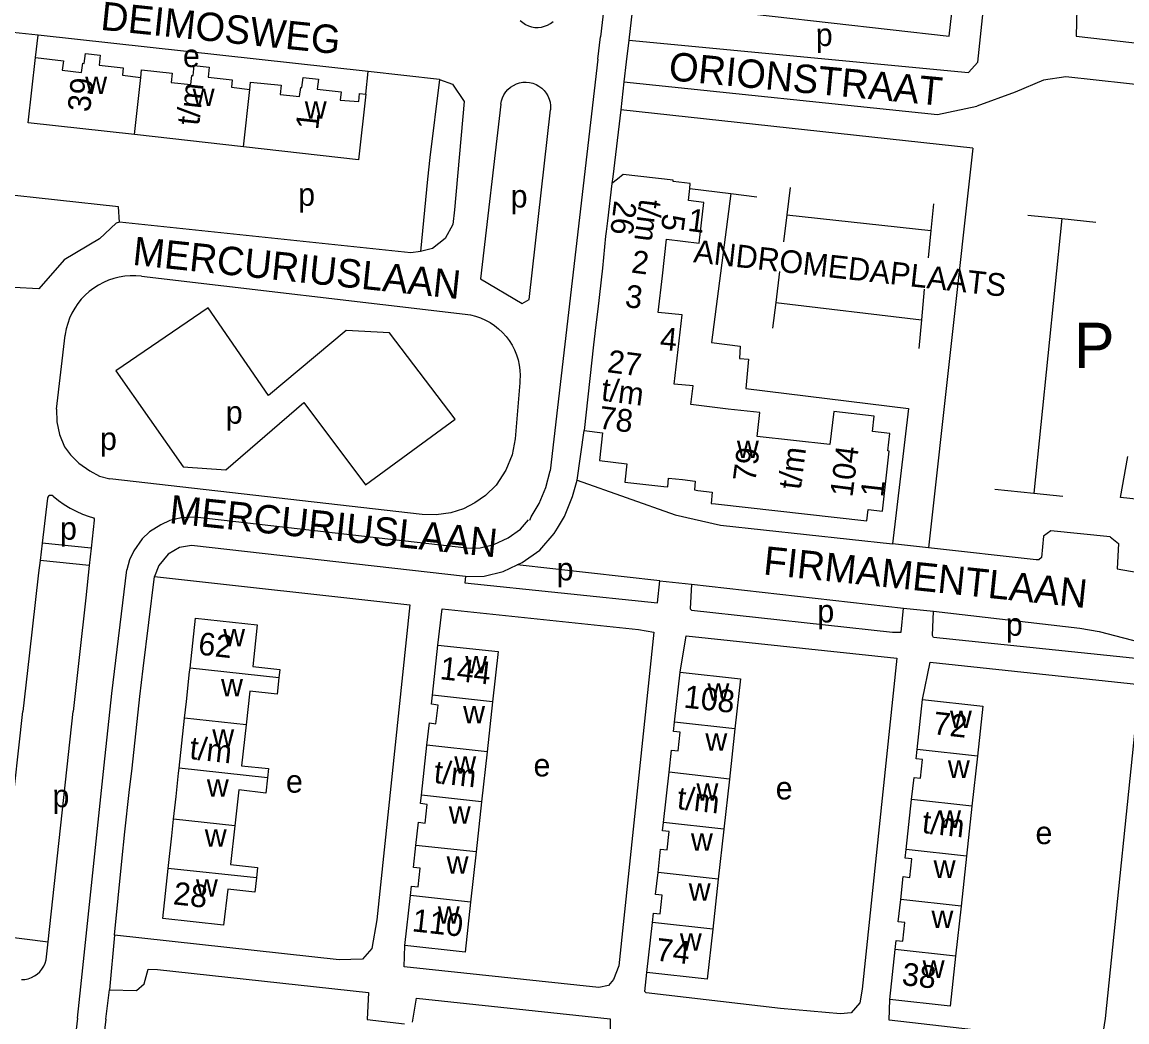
# Model space of a CAD drawing. Extents: x 161936 to 163647, y 386450 to 388633.
# Drawn here: x 162198.4 to 162393, y 386665.3 to 386841.4 of the extents above; entities that cross this region are included whole.
import ezdxf

# ---------------------------------------------------------------- set-up
doc = ezdxf.new("R2010")
doc.units = 0
for name, color, linetype in [('BLT_Basislijn', 7, 'Continuous'), ('BLT_Bebouwing', 7, 'Continuous'), ('BLT_Bebouwing_beschrifting', 7, 'Continuous'), ('BLT_Centroide', 7, 'Continuous'), ('BLT_Huisnummer_reeks', 7, 'Continuous'), ('BLT_Onderverdeling_panden', 7, 'Continuous'), ('BLT_Straatnaam', 7, 'Continuous'), ('BLT_Straatnaam_verkleind', 7, 'Continuous'), ('BLT_Vlakafsluiter', 7, 'Continuous')]:
    doc.layers.add(name, color=color, linetype=linetype)

msp = doc.modelspace()

# ---------------------------------------------------------------- linework, layer by layer
at = {"layer": 'BLT_Basislijn'}
for p, q in [((162201.25, 386839.09), (162196.79, 386839.58)), ((162200.82, 386835.15), (162201.25, 386839.09)), ((162259.41, 386832.69), (162201.25, 386839.09)), ((162258.98, 386828.7), (162259.41, 386832.69)), ((162271.96, 386831.31), (162259.41, 386832.69)), ((162271.96, 386831.31), (162270.25, 386817.54)), ((162304.44, 386830.87), (162359.68, 386825.15)), ((162359.68, 386825.15), (162366.59, 386826.61)), ((162365.86, 386819.17), (162358.07, 386748.81)), ((162270.25, 386817.54), (162269.84, 386813.76)), ((162269.84, 386813.76), (162268.62, 386800.99)), ((162333.72, 386812.25), (162333.12, 386807.48)), ((162316.03, 386812.07), (162323.25, 386811.2)), ((162323.25, 386811.2), (162327.86, 386810.64)), ((162358.97, 386809.39), (162358.5, 386804.68)), ((162333.12, 386807.48), (162332.53, 386802.72)), ((162333.12, 386807.48), (162358.5, 386804.68)), ((162375.57, 386807.39), (162381.55, 386806.78)), ((162381.55, 386806.78), (162376.64, 386758.43)), ((162381.55, 386806.78), (162387.53, 386806.18)), ((162358.5, 386804.68), (162358.01, 386799.86)), ((162331.81, 386797.48), (162331.16, 386792)), ((162219.46, 386796.63), (162276.47, 386789.96)), ((162357.3, 386794.38), (162356.81, 386788.99)), ((162331.16, 386792), (162330.62, 386787.47)), ((162331.16, 386792), (162356.81, 386788.99)), ((162356.81, 386788.99), (162356.35, 386783.89)), ((162204.5, 386773.25), (162206, 386786.25)), ((162286.09, 386777.86), (162285.25, 386768.01)), ((162296.18, 386760.75), (162297.4, 386769.48)), ((162268.88, 386754.69), (162213.91, 386760.94)), ((162369.75, 386759.13), (162376.64, 386758.43)), ((162376.64, 386758.43), (162381.72, 386757.92)), ((162202.91, 386757.59), (162201.97, 386749.64)), ((162276.77, 386748.76), (162228.84, 386754.21)), ((162211.15, 386753.71), (162210.61, 386748.74)), ((162201.97, 386749.64), (162201.61, 386746.6)), ((162210.61, 386748.74), (162201.97, 386749.64)), ((162210.61, 386748.74), (162210.28, 386745.73)), ((162358.07, 386748.81), (162351.72, 386749.51)), ((162201.61, 386746.6), (162201.34, 386744.4)), ((162210.28, 386745.73), (162201.61, 386746.6)), ((162201.34, 386744.4), (162199.7, 386729.78)), ((162210.28, 386745.73), (162209.65, 386740.02)), ((162214.23, 386723.18), (162216.86, 386744.96)), ((162310.76, 386743.02), (162285.65, 386745.81)), ((162219.79, 386727.57), (162221.75, 386743.75)), ((162310.76, 386743.02), (162316.36, 386742.39)), ((162316.36, 386742.39), (162353.69, 386738.22)), ((162209.65, 386740.02), (162208.51, 386729.51)), ((162353.69, 386738.22), (162358.94, 386737.64)), ((162199.7, 386729.78), (162198.58, 386720.02)), ((162208.51, 386729.51), (162207.44, 386720.02)), ((162219.2, 386722.65), (162219.79, 386727.57)), ((162212.87, 386710.54), (162214.23, 386723.18)), ((162217.84, 386710), (162219.2, 386722.65)), ((162194.17, 386680.56), (162198.58, 386720.02)), ((162203.05, 386679.46), (162207.44, 386720.02)), ((162208.76, 386671.53), (162212.87, 386710.54)), ((162217.31, 386705.71), (162217.84, 386710)), ((162216.55, 386698.83), (162217.31, 386705.71)), ((162215.98, 386693.64), (162216.55, 386698.83)), ((162214.71, 386680.59), (162215.98, 386693.64)), ((162194.17, 386680.56), (162203.05, 386679.46)), ((162202.76, 386676.78), (162203.05, 386679.46)), ((162213.2, 386665.83), (162213.81, 386670.99))]:
    msp.add_line(p, q, dxfattribs=at)
for points in [[(162315.47, 386970.04), (162314.52, 386960.92), (162300.32, 386838.8)], [(162307.96, 386861.22), (162305.29, 386838.22)], [(162305.29, 386838.22), (162365.1, 386832.52), (162366.78, 386834.31), (162368.89, 386854.47)], [(162310.64, 386852.98), (162309.75, 386844.77), (162361.7, 386838.94), (162362.62, 386847.17)], [(162379.97, 386851.64), (162379.61, 386846.15), (162382.58, 386845.51), (162384.19, 386843.79), (162384.1, 386838.92), (162458.9, 386830.4)], [(162286.16, 386841.69), (162286.6, 386841.31), (162287.08, 386840.99), (162287.61, 386840.74), (162288.16, 386840.56), (162288.74, 386840.46), (162289.32, 386840.45), (162289.9, 386840.51), (162290.46, 386840.65), (162291, 386840.86), (162291.51, 386841.15), (162291.97, 386841.51)], [(162305.29, 386838.22), (162304.85, 386834.42)], [(162299.86, 386834.84), (162291.44, 386762.35)], [(162398.26, 386830.01), (162382.23, 386831.75), (162378.31, 386831.14), (162373.32, 386829.08), (162366.59, 386826.61)], [(162271.96, 386831.31), (162274.22, 386830.47), (162276.29, 386827.4), (162274.62, 386808.36), (162274.3, 386805.78), (162272.95, 386803.27), (162270.73, 386801.54), (162268.62, 386800.99)], [(162282.74, 386826.92), (162282.85, 386827.51), (162283.04, 386828.07), (162283.29, 386828.6), (162283.62, 386829.1), (162284.01, 386829.54), (162284.46, 386829.93), (162284.96, 386830.25), (162285.49, 386830.51), (162286.06, 386830.69), (162286.64, 386830.79), (162287.23, 386830.82), (162287.82, 386830.76), (162288.4, 386830.62), (162288.95, 386830.41), (162289.47, 386830.13), (162289.95, 386829.78), (162290.38, 386829.36), (162290.74, 386828.9), (162291.04, 386828.39), (162291.27, 386827.84), (162291.43, 386827.27), (162291.5, 386826.68), (162291.49, 386826.09), (162291.48, 386825.93)], [(162304.44, 386830.87), (162303.86, 386825.92)], [(162282.74, 386826.92), (162279.16, 386796.21), (162286.53, 386791.83), (162287.72, 386792.53), (162291.48, 386825.93)], [(162303.86, 386825.92), (162302.49, 386814.13), (162302.29, 386812.96)], [(162365.86, 386819.17), (162303.86, 386825.92)], [(162215.58, 386806.19), (162215.43, 386808.87), (162193.86, 386811.19)], [(162323.25, 386811.2), (162319.86, 386784.96), (162324.9, 386784.35), (162324.76, 386782.17), (162326.39, 386782.03), (162325.88, 386776.85), (162354.54, 386773.37), (162351.72, 386749.51)], [(162215.58, 386806.19), (162215.01, 386806), (162212.08, 386803.23), (162205.86, 386799.55), (162201.38, 386794.42), (162196.97, 386794.65)], [(162268.62, 386800.99), (162266.89, 386800.78), (162215.58, 386806.19)], [(162219.46, 386796.63), (162218.48, 386796.71), (162217.5, 386796.71), (162216.52, 386796.64), (162215.55, 386796.48), (162214.6, 386796.24), (162213.66, 386795.93), (162212.76, 386795.54), (162211.89, 386795.08), (162211.06, 386794.55), (162210.28, 386793.96), (162209.55, 386793.3), (162208.87, 386792.59), (162208.26, 386791.83), (162207.71, 386791.01), (162207.22, 386790.16), (162206.81, 386789.26), (162206.47, 386788.34), (162206.21, 386787.4), (162206.02, 386786.43), (162206, 386786.25)], [(162231.23, 386791.05), (162214.96, 386779.96), (162226.8, 386763.06), (162234.34, 386762.54), (162248.07, 386774.4), (162258.9, 386759.92), (162274.71, 386771.5), (162263.12, 386786.67), (162255.52, 386787.09), (162241.84, 386775.64), (162231.23, 386791.05)], [(162276.47, 386789.96), (162277.39, 386789.82), (162278.3, 386789.59), (162279.18, 386789.29), (162280.04, 386788.92), (162280.86, 386788.48), (162281.64, 386787.96), (162282.37, 386787.38), (162283.06, 386786.74), (162283.68, 386786.05), (162284.24, 386785.3), (162284.74, 386784.51), (162285.16, 386783.68), (162285.52, 386782.82), (162285.79, 386781.92), (162285.99, 386781.01), (162286.12, 386780.09), (162286.16, 386779.15), (162286.12, 386778.22), (162286.09, 386777.86)], [(162204.5, 386773.25), (162204.54, 386770.98), (162205, 386768.75), (162205.89, 386766.59), (162206.97, 386765.2), (162208.41, 386763.7), (162210.36, 386762.35), (162212.08, 386761.45), (162213.91, 386760.94)], [(162285.25, 386768.01), (162284.73, 386765.21), (162283.66, 386762.48), (162281.91, 386759.87), (162280.08, 386758.05), (162278.15, 386756.73), (162276.17, 386755.71), (162273.93, 386754.98), (162271.37, 386754.62), (162268.88, 386754.69)], [(162440.37, 386752.22), (162436.95, 386752.63), (162436.95, 386753.11), (162435.94, 386754.83), (162434.42, 386755.67), (162399.57, 386759.25), (162395.72, 386757.26), (162391.89, 386757.67), (162393.17, 386764.92)], [(162292.72, 386752.29), (162293.97, 386754.35), (162295.39, 386757.85), (162296.18, 386760.75)], [(162296.18, 386760.75), (162313.46, 386754.61), (162321.46, 386752.83), (162351.72, 386749.51)], [(162203.91, 386757.92), (162203.71, 386758.03), (162203.5, 386758.06), (162203.28, 386758.02), (162203.09, 386757.9), (162202.96, 386757.72), (162202.91, 386757.59)], [(162203.91, 386757.92), (162204.86, 386757.15), (162205.85, 386756.45), (162206.89, 386755.82), (162207.97, 386755.26), (162209.08, 386754.77), (162210.23, 386754.35), (162210.85, 386754.16)], [(162210.85, 386754.16), (162211.01, 386754.09), (162211.12, 386753.95), (162211.15, 386753.71)], [(162228.84, 386754.21), (162226.45, 386754.1), (162224.45, 386753.61), (162222.85, 386752.85), (162220.9, 386751.61), (162219.58, 386750.43), (162218.12, 386748.26), (162217.34, 386746.73), (162216.86, 386744.96)], [(162276.77, 386748.76), (162279.12, 386748.82), (162281.51, 386749.41), (162284.03, 386750.57), (162286.23, 386752.13), (162287.62, 386753.75)], [(162390.08, 386750.77), (162379.59, 386751.81), (162378.31, 386750.86), (162377.96, 386747.14), (162377.52, 386746.73), (162377.01, 386746.73), (162358.07, 386748.81)], [(162390.08, 386750.77), (162391.52, 386749.58), (162391.32, 386745.11), (162406.79, 386742.41), (162412.41, 386740.06), (162421.85, 386735.19), (162432.21, 386728.15)], [(162276.55, 386743.75), (162228.28, 386749.24), (162226.18, 386748.85), (162224.16, 386747.71), (162222.5, 386745.7), (162221.75, 386743.75)], [(162276.55, 386743.75), (162279.8, 386743.84), (162283.17, 386744.67), (162285.65, 386745.81)], [(162221.75, 386743.75), (162266.75, 386738.8), (162260.89, 386683.32), (162260.06, 386678.28), (162258.37, 386676.36), (162254.26, 386676.29), (162214.71, 386680.59)], [(162276.55, 386743.75), (162276.44, 386742.68), (162310.35, 386739.13), (162310.76, 386743.02)], [(162316.36, 386742.39), (162316.12, 386738.08), (162316.35, 386737.83), (162351.75, 386733.97), (162353.24, 386733.95), (162353.69, 386738.22)], [(162271.67, 386731.7), (162272.45, 386738.07), (162306.97, 386734.46), (162309.68, 386733.95), (162303.55, 386675.19), (162302.59, 386672.81), (162301.69, 386671.75), (162300, 386671.39), (162265.7, 386675.05), (162265.87, 386678.8)], [(162396.7, 386731.85), (162395.72, 386729.2), (162358.96, 386733.02), (162358.76, 386733.37), (162358.94, 386737.64)], [(162358.94, 386737.64), (162384.71, 386734.66), (162388.13, 386734.06), (162396.7, 386731.85)], [(162314.32, 386726.91), (162315.38, 386733.34), (162352.49, 386729.39), (162346.39, 386671.08), (162345.97, 386668.71), (162344.48, 386666.93), (162342.57, 386666.74), (162332.02, 386667.69), (162308.34, 386670.48), (162308.12, 386670.7), (162308.49, 386674.04)], [(162357.02, 386722.09), (162358.39, 386728.69), (162395.24, 386724.75), (162389.18, 386665.91), (162388.81, 386663.7), (162387.45, 386662.16), (162384.42, 386661.81), (162351.17, 386665.66), (162351.25, 386669.26)], [(162214.71, 386680.59), (162213.81, 386670.99)], [(162198.35, 386672.78), (162198.94, 386672.83), (162199.53, 386672.95), (162200.09, 386673.15), (162200.62, 386673.43), (162201.11, 386673.77), (162201.55, 386674.18), (162201.94, 386674.64), (162202.25, 386675.15), (162202.5, 386675.69), (162202.67, 386676.26), (162202.76, 386676.78)], [(162213.81, 386670.99), (162218.61, 386670.86), (162219.95, 386672.07), (162220.63, 386674.63), (162222.29, 386674.55), (162259.43, 386670.51), (162259.23, 386665.79), (162265.79, 386664.99)], [(162267.19, 386665.31), (162267.92, 386669.49), (162302.02, 386665.88), (162302.09, 386661.04)], [(162208.18, 386665.98), (162204.62, 386635.68), (162204.52, 386634.82)]]:
    msp.add_lwpolyline(points, dxfattribs=at)
at = {"layer": 'BLT_Bebouwing'}
for p, q in [((162237.41, 386819.41), (162218.21, 386821.57)), ((162301.21, 386803.7), (162300.65, 386798.07)), ((162311.2, 386796.7), (162311.93, 386803.14)), ((162311.93, 386803.14), (162317.71, 386802.49)), ((162300.65, 386798.07), (162299.81, 386790.85)), ((162310.46, 386790.26), (162311.2, 386796.7)), ((162313.29, 386777.66), (162314.68, 386789.84)), ((162322.8, 386773.26), (162316.21, 386774.03)), ((162270.71, 386722.88), (162271.67, 386731.7)), ((162227.95, 386727), (162228.02, 386727.63)), ((162313.35, 386718.1), (162314.32, 386726.91)), ((162227.06, 386718.82), (162227.38, 386721.74)), ((162281.29, 386721.72), (162280.33, 386712.91)), ((162356.06, 386713.29), (162357.02, 386722.09)), ((162226.1, 386710), (162227.06, 386718.82)), ((162323.97, 386716.93), (162323, 386708.11)), ((162268.77, 386705.25), (162269.74, 386714.07)), ((162280.33, 386712.91), (162279.36, 386704.09)), ((162366.69, 386712.12), (162365.73, 386703.32)), ((162226.01, 386709.16), (162226.1, 386710)), ((162311.41, 386700.48), (162312.38, 386709.29)), ((162323, 386708.11), (162322.02, 386699.3)), ((162225.13, 386701.06), (162225.56, 386705.02)), ((162279.36, 386704.09), (162278.39, 386695.27)), ((162354.13, 386695.68), (162355.1, 386704.48)), ((162365.73, 386703.32), (162364.77, 386694.51)), ((162224.81, 386698.08), (162225.13, 386701.06)), ((162322.02, 386699.3), (162321.05, 386690.49)), ((162278.39, 386695.27), (162277.43, 386686.45)), ((162364.77, 386694.51), (162363.8, 386685.71)), ((162224.19, 386692.36), (162224.24, 386692.86)), ((162321.05, 386690.49), (162320.08, 386681.68)), ((162265.87, 386678.8), (162266.84, 386687.61)), ((162363.8, 386685.71), (162362.84, 386676.9)), ((162308.49, 386674.04), (162309.46, 386682.85)), ((162351.25, 386669.26), (162352.21, 386678.07))]:
    msp.add_line(p, q, dxfattribs=at)
for points in [[(162200.82, 386835.15), (162205.71, 386834.6), (162205.52, 386832.9), (162208.93, 386832.52), (162209.12, 386834.15), (162209.36, 386834.12), (162209.59, 386835.87), (162212.21, 386835.59), (162212.02, 386833.82), (162216.27, 386833.35), (162216.12, 386832.06), (162219.34, 386831.66)], [(162199.53, 386823.66), (162200.82, 386835.15)], [(162219.34, 386831.66), (162219.48, 386832.96), (162224.88, 386832.37), (162224.71, 386830.75), (162228.13, 386830.42), (162228.31, 386832.01), (162228.56, 386831.97), (162228.76, 386833.76), (162231.4, 386833.47), (162231.23, 386831.7), (162235.45, 386831.24), (162235.31, 386829.94), (162238.53, 386829.51)], [(162238.53, 386829.51), (162238.66, 386830.82), (162244.06, 386830.26), (162243.89, 386828.64), (162247.31, 386828.27), (162247.52, 386829.87), (162247.73, 386829.85), (162247.94, 386831.63), (162250.66, 386831.33), (162250.4, 386829.56), (162254.64, 386829.1), (162254.48, 386827.67), (162257.72, 386827.4), (162257.88, 386828.83), (162258.98, 386828.7)], [(162258.98, 386828.7), (162257.68, 386817.14)], [(162218.21, 386821.57), (162199.53, 386823.66)], [(162257.68, 386817.14), (162237.41, 386819.41)], [(162316.12, 386812.98), (162313.1, 386813.31), (162313.09, 386813.57), (162304.28, 386814.55), (162303.27, 386813.75)], [(162302.29, 386812.96), (162301.55, 386806.38), (162301.31, 386804.49)], [(162303.27, 386813.75), (162302.29, 386812.96)], [(162316.03, 386812.07), (162316.12, 386812.98)], [(162317.71, 386802.49), (162318.52, 386809.63), (162315.81, 386809.96), (162316.03, 386812.07)], [(162301.31, 386804.49), (162301.21, 386803.7)], [(162299.81, 386790.85), (162299.5, 386788.1), (162299.18, 386785.57)], [(162314.68, 386789.84), (162310.46, 386790.26)], [(162299.18, 386785.57), (162299.07, 386784.58)], [(162299.07, 386784.58), (162297.4, 386769.48)], [(162316.21, 386774.03), (162316.64, 386777.33), (162313.29, 386777.66)], [(162328.38, 386772.66), (162322.8, 386773.26)], [(162340.69, 386767), (162327.9, 386768.44), (162328.38, 386772.66)], [(162341.38, 386772.8), (162340.69, 386767)], [(162349.96, 386755.3), (162351.16, 386765.85), (162350.9, 386765.88), (162351.25, 386768.93), (162348.22, 386769.28), (162348.51, 386772), (162341.38, 386772.8)], [(162297.4, 386769.48), (162300.67, 386769.05), (162300.12, 386764.21), (162304.94, 386763.63)], [(162304.94, 386763.63), (162304.6, 386760.38), (162311.45, 386759.6), (162312.15, 386759.53), (162312.29, 386761.1)], [(162312.29, 386761.1), (162314.75, 386760.83)], [(162314.75, 386760.83), (162316.97, 386760.58), (162316.85, 386759.02), (162317.43, 386758.92), (162320, 386758.64)], [(162320, 386758.64), (162319.77, 386756.65), (162320.53, 386756.56)], [(162320.53, 386756.56), (162347.21, 386753.56)], [(162347.21, 386753.56), (162347.44, 386755.54), (162349.96, 386755.3)], [(162228.02, 386727.63), (162228.98, 386736.45), (162239.86, 386735.24), (162239.05, 386727.92), (162243.82, 386727.41), (162243.66, 386725.93)], [(162271.67, 386731.7), (162282.26, 386730.54), (162281.29, 386721.72)], [(162227.38, 386721.74), (162227.95, 386727)], [(162314.32, 386726.91), (162324.94, 386725.74), (162323.97, 386716.93)], [(162243.66, 386725.93), (162243.34, 386723.07), (162238.57, 386723.6), (162237.91, 386717.64)], [(162269.74, 386714.07), (162270.17, 386717.98), (162271.33, 386717.85), (162271.69, 386721.13), (162270.53, 386721.26), (162270.71, 386722.88)], [(162357.02, 386722.09), (162367.65, 386720.93), (162366.69, 386712.12)], [(162237.91, 386717.64), (162237.11, 386710.45), (162241.86, 386709.97), (162241.68, 386708.3)], [(162312.38, 386709.29), (162312.81, 386713.18), (162313.97, 386713.06), (162314.34, 386716.34), (162313.17, 386716.47), (162313.35, 386718.1)], [(162355.1, 386704.48), (162355.52, 386708.39), (162356.68, 386708.26), (162357.04, 386711.54), (162355.88, 386711.66), (162356.06, 386713.29)], [(162225.56, 386705.02), (162226.01, 386709.16)], [(162241.68, 386708.3), (162241.38, 386705.64), (162236.61, 386706.18), (162235.89, 386699.89)], [(162267.81, 386696.43), (162268.25, 386700.49), (162269.42, 386700.36), (162269.77, 386703.65), (162268.61, 386703.77), (162268.77, 386705.25)], [(162235.89, 386699.89), (162235.12, 386693.08), (162239.9, 386692.53), (162239.7, 386690.68)], [(162310.44, 386691.66), (162310.89, 386695.74), (162312.05, 386695.61), (162312.41, 386698.88), (162311.25, 386699.01), (162311.41, 386700.48)], [(162224.24, 386692.86), (162224.81, 386698.08)], [(162266.84, 386687.61), (162267.02, 386689.26), (162268.18, 386689.13), (162268.54, 386692.41), (162267.38, 386692.54), (162267.81, 386696.43)], [(162353.17, 386686.87), (162353.61, 386690.92), (162354.77, 386690.79), (162355.13, 386694.07), (162353.97, 386694.2), (162354.13, 386695.68)], [(162239.7, 386690.68), (162239.43, 386688.2), (162234.65, 386688.73), (162233.93, 386682.38), (162223.23, 386683.54), (162224.19, 386692.36)], [(162309.46, 386682.85), (162309.65, 386684.49), (162310.81, 386684.36), (162311.17, 386687.63), (162310.01, 386687.76), (162310.44, 386691.66)], [(162277.43, 386686.45), (162276.46, 386677.64), (162265.87, 386678.8)], [(162352.21, 386678.07), (162352.39, 386679.7), (162353.55, 386679.57), (162353.91, 386682.85), (162352.74, 386682.97), (162353.17, 386686.87)], [(162320.08, 386681.68), (162319.11, 386672.87), (162308.49, 386674.04)], [(162362.84, 386676.9), (162361.88, 386668.1), (162351.25, 386669.26)]]:
    msp.add_lwpolyline(points, dxfattribs=at)
at = {"layer": 'BLT_Onderverdeling_panden'}
for p, q in [((162218.21, 386821.57), (162219.34, 386831.66)), ((162237.41, 386819.41), (162238.53, 386829.51)), ((162243.66, 386725.93), (162228.02, 386727.63)), ((162281.29, 386721.72), (162270.71, 386722.88)), ((162237.91, 386717.64), (162227.06, 386718.82)), ((162323.97, 386716.93), (162313.35, 386718.1)), ((162280.33, 386712.91), (162269.74, 386714.07)), ((162366.69, 386712.12), (162356.06, 386713.29)), ((162241.68, 386708.3), (162226.1, 386710)), ((162323, 386708.11), (162312.38, 386709.29)), ((162279.36, 386704.09), (162268.77, 386705.25)), ((162365.73, 386703.32), (162355.1, 386704.48)), ((162235.89, 386699.89), (162225.13, 386701.06)), ((162322.02, 386699.3), (162311.41, 386700.48)), ((162278.39, 386695.27), (162267.81, 386696.43)), ((162364.77, 386694.51), (162354.13, 386695.68)), ((162239.7, 386690.68), (162224.19, 386692.36)), ((162321.05, 386690.49), (162310.44, 386691.66)), ((162277.43, 386686.45), (162266.84, 386687.61)), ((162363.8, 386685.71), (162353.17, 386686.87)), ((162320.08, 386681.68), (162309.46, 386682.85)), ((162362.84, 386676.9), (162352.21, 386678.07))]:
    msp.add_line(p, q, dxfattribs=at)
at = {"layer": 'BLT_Vlakafsluiter'}
for p, q in [((162299.86, 386834.84), (162300.32, 386838.8)), ((162304.85, 386834.42), (162304.44, 386830.87)), ((162208.18, 386665.98), (162208.76, 386671.53)), ((162213.2, 386665.83), (162212.57, 386660.48))]:
    msp.add_line(p, q, dxfattribs=at)
for points in [[(162287.84, 386753.7), (162288.08, 386754.28), (162289.49, 386756.6), (162290.65, 386759.45), (162291.44, 386762.35)], [(162285.65, 386745.81), (162286.53, 386746.22), (162289.62, 386748.4), (162292.14, 386751.34), (162292.72, 386752.29)]]:
    msp.add_lwpolyline(points, dxfattribs=at)

# ---------------------------------------------------------------- texts
at = {"layer": 'BLT_Bebouwing_beschrifting'}
msp.add_text('P', height=8, dxfattribs=at).set_placement((162383.7, 386780.46))
at = {"layer": 'BLT_Centroide'}
for s, p in [('p', (162338.22, 386837.18)), ('e', (162226.77, 386833.47)), ('w', (162209.55, 386828.72)), ('w', (162228.48, 386826.59)), ('w', (162248.22, 386824.38)), ('p', (162247.06, 386809.05)), ('p', (162284.48, 386808.74)), ('p', (162234.31, 386770.68)), ('p', (162212.16, 386766.05)), ('w', (162324.33, 386764.61)), ('p', (162205.12, 386750.25)), ('p', (162292.58, 386743.08)), ('p', (162338.49, 386735.68)), ('p', (162371.69, 386733.34)), ('w', (162233.85, 386731.47)), ('w', (162276.48, 386726.72)), ('w', (162233.48, 386722.66)), ('w', (162319.14, 386721.91)), ('w', (162276.11, 386717.91)), ('w', (162361.85, 386717.09)), ('w', (162231.93, 386713.81)), ('w', (162318.77, 386713.09)), ('w', (162274.55, 386709.06)), ('e', (162288.51, 386708.56)), ('w', (162361.48, 386708.31)), ('w', (162230.98, 386705)), ('e', (162244.91, 386705.7)), ('w', (162317.2, 386704.28)), ('e', (162331.16, 386704.51)), ('p', (162203.79, 386703.14)), ('w', (162273.58, 386700.25)), ('w', (162359.93, 386699.5)), ('e', (162376.91, 386696.64)), ('w', (162230.61, 386696.19)), ('w', (162316.23, 386695.47)), ('w', (162273.2, 386691.44)), ('w', (162358.97, 386690.69)), ('w', (162229.05, 386687.38)), ('w', (162315.84, 386686.69)), ('w', (162271.65, 386682.62)), ('w', (162358.59, 386681.88)), ('w', (162314.28, 386677.88)), ('w', (162357.04, 386673.09))]:
    msp.add_text(s, height=4, dxfattribs=at).set_placement(p)
at = {"layer": 'BLT_Huisnummer_reeks'}
for s, rotation, p in [('39', 83.6102, (162210.39, 386825.44)), ('t/m', 83.6047, (162229.6, 386823.08)), ('1', 83.6087, (162250.57, 386822.31)), ('26 ', 262.6069, (162302.76, 386810.08)), ('t/m ', 262.6069, (162307.21, 386810.38)), ('1', 352.6011, (162315.51, 386804.66)), ('5 ', 262.6069, (162311.32, 386807.8)), ('2', 352.6011, (162305.59, 386797.31)), ('3', 352.6011, (162304.48, 386791.25)), ('4', 354.4117, (162310.65, 386783.74)), ('27 ', 352.601, (162301.35, 386779.76)), ('t/m', 352.601, (162300.29, 386774.78)), ('78', 352.601, (162299.84, 386769.85)), ('79 ', 82.6089, (162327.57, 386760.3)), ('t/m', 82.6089, (162335.56, 386758.95)), ('104', 82.6089, (162344.66, 386757.63)), ('1', 83.518, (162350.06, 386757.62)), ('62', 353.6468, (162229.33, 386730.04)), ('144', 353.6468, (162271.89, 386725.71)), ('108', 353.6468, (162314.84, 386720.71)), ('72', 353.6468, (162358.73, 386716.02)), ('t/m', 353.6834, (162227.8, 386711.66)), ('t/m', 353.6834, (162270.83, 386707.44)), ('t/m', 353.6834, (162313.67, 386702.84)), ('t/m', 353.6834, (162356.81, 386698.62)), ('28', 353.6523, (162224.93, 386686.06)), ('110', 353.6523, (162267, 386681.31)), ('74', 353.6523, (162309.91, 386676.16)), ('38', 353.6523, (162353.26, 386671.84))]:
    msp.add_text(s, height=4, rotation=rotation, dxfattribs=at).set_placement(p)
at = {"layer": 'BLT_Straatnaam'}
for s, height, rotation, p in [('DEIMOSWEG', 5, 354.1277, (162212.13, 386840.05)), ('ORIONSTRAAT', 4.9999, 354.6139, (162312.18, 386831.18)), ('MERCURIUSLAAN', 5, 354.0105, (162217.77, 386798.66)), ('MERCURIUSLAAN', 5, 354.0105, (162224.23, 386753.18)), ('FIRMAMENTLAAN', 5, 354.0408, (162328.85, 386744.15))]:
    msp.add_text(s, height=height, rotation=rotation, dxfattribs=at).set_placement(p)
at = {"layer": 'BLT_Straatnaam_verkleind'}
msp.add_text('ANDROMEDAPLAATS', height=4, rotation=353.654, dxfattribs=at).set_placement((162316.57, 386799.12))

doc.saveas('drawing.dxf')
